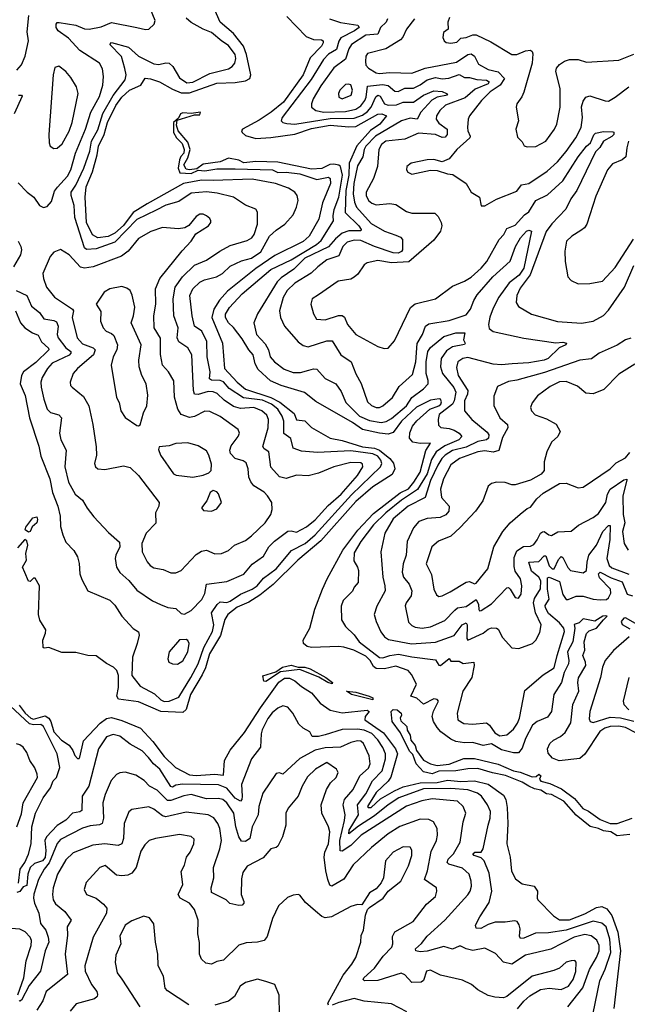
# Model space of a CAD drawing. Extents: x 1245432 to 1420865, y 606325 to 671314.
# Tile 264 of 382: x 1359614 to 1363196, y 635279 to 641081. Entities that reach past the tile are written whole.
import ezdxf

# ---------------------------------------------------------------- set-up
doc = ezdxf.new("R2010")
doc.units = 0

msp = doc.modelspace()

# ---------------------------------------------------------------- linework, layer by layer
at = {"layer": '0CON20XD'}
for points in [[(1359588.9, 639365), (1359618.1, 639295), (1359645, 639265.3), (1359690, 639235), (1359722.6, 639222.6), (1359742.9, 639182.8), (1359783.1, 639145), (1359786.2, 639135), (1359709.1, 639060.9), (1359635.7, 639005), (1359623.9, 638985), (1359616.8, 638935), (1359646.3, 638866.3), (1359671.4, 638735), (1359727.5, 638567.5), (1359739, 638509), (1359790.9, 638375), (1359807.6, 638295), (1359838.6, 638215), (1359851.8, 638155), (1359854.6, 638095), (1359867.7, 638045), (1359885, 638002.5), (1359933.4, 637953.4), (1359955.6, 637915.6), (1359965.4, 637875.4), (1359968.1, 637815), (1359981.1, 637781.1), (1360015.8, 637715.8), (1360145, 637660.8), (1360175, 637630.8), (1360215, 637566.9), (1360283.7, 637493.7), (1360314.4, 637474.4), (1360318.6, 637455), (1360306.9, 637405), (1360278.8, 637325), (1360275, 637216), (1360325, 637153.8), (1360407.7, 637107.7), (1360445, 637073.4), (1360465, 637063.9), (1360495, 637065.7), (1360551.2, 637088.8), (1360622.6, 637205), (1360665.2, 637285), (1360698.5, 637381.5), (1360749.6, 637475), (1360757.8, 637515), (1360744.4, 637585), (1360777.6, 637635), (1360795, 637651.1), (1360835, 637647.4), (1360855, 637653.7), (1360915, 637695.2), (1360985, 637726), (1361013.5, 637745), (1361050.3, 637789.7), (1361125, 637844.8), (1361216.5, 637953.5), (1361297.5, 637995), (1361356.5, 638045), (1361569.6, 638280.4), (1361740.6, 638445), (1361748.7, 638465), (1361743, 638485), (1361725, 638508), (1361695, 638523.3), (1361565, 638539.5), (1361370.3, 638529.7), (1361275, 638537.8), (1361225.3, 638555.3), (1361212.6, 638612.6), (1361171.7, 638641.7), (1361170.6, 638715), (1361162, 638745), (1361134.8, 638785), (1361097.9, 638815), (1361045, 638838.7), (1360933.4, 638853.4), (1360847.8, 638907.8), (1360815, 638947.3), (1360795, 638955.5), (1360745, 638957.4), (1360732.1, 638965), (1360736.6, 639005), (1360718.4, 639095), (1360716.5, 639185), (1360687.2, 639245), (1360643.8, 639275), (1360630.4, 639335), (1360617, 639455), (1360634.9, 639495.1), (1360676, 639534), (1360703.1, 639546.9), (1360774.8, 639565.2), (1360808.8, 639585), (1360855, 639627.3), (1360921.2, 639658.8), (1360980.9, 639675), (1361035, 639713.2), (1361085.8, 639805), (1361125, 639841.1), (1361176.4, 639875), (1361225, 639930.6), (1361245.3, 639975), (1361255.3, 640015), (1361250, 640045), (1361236.2, 640065), (1361198.3, 640088.3), (1361121.5, 640115), (1360985, 640141.6), (1360755, 640132.7), (1360685, 640135.7), (1360579.7, 640115), (1360364.8, 639995.2), (1360282.1, 639945), (1360225, 639867.7), (1360175, 639822.6), (1360135, 639803), (1360075, 639795.6), (1360043, 639813), (1360006.8, 639885), (1360000, 640035), (1360005.8, 640095), (1360044, 640185), (1360071.2, 640285), (1360077.9, 640335), (1360110.9, 640405), (1360130.8, 640475), (1360180.5, 640575), (1360215, 640623.4), (1360260.3, 640665), (1360328.8, 640695), (1360353.7, 640736.3), (1360385, 640732.8), (1360438.6, 640715), (1360515, 640671.1), (1360565, 640649.8), (1360615, 640649.6), (1360775, 640705.9), (1360885, 640710.7), (1360945, 640720), (1360970, 640735), (1360976.6, 640755), (1360951.4, 640875), (1360932.2, 640925), (1360875, 640998.2), (1360795.3, 641065), (1360738.1, 641195)], [(1359605, 640120), (1359657.5, 640065), (1359698, 640035), (1359731.2, 639985), (1359755, 639973.3), (1359775, 639980), (1359800.5, 640009.5), (1359819.3, 640070.7), (1359835.9, 640094.1), (1359895, 640158.9), (1359915.2, 640195), (1359942.7, 640295), (1360001.3, 640435), (1360034.2, 640535.8), (1360085, 640627.1), (1360104.1, 640695), (1360108.2, 640745), (1360101.9, 640791.9), (1360083.9, 640823.9), (1359968.3, 640898.3), (1359902.5, 640972.5), (1359841.2, 641015), (1359829.1, 641035), (1359828.6, 641055), (1359835, 641064), (1359845.7, 641064.3), (1359945, 641047.5), (1359995, 641027.5), (1360024, 641024), (1360095, 641038.7), (1360155, 641063.2), (1360303.6, 641033.6), (1360355, 641022.2), (1360375, 641024.4), (1360406.1, 641053.9), (1360411.5, 641075), (1360371.5, 641175)], [(1359593.5, 639485), (1359655, 639454.6), (1359683, 639393), (1359730.7, 639355), (1359757.1, 639317.1), (1359815, 639308.4), (1359830.2, 639300.2), (1359841.1, 639275), (1359835.3, 639225), (1359840, 639205), (1359885, 639146.9), (1359914.5, 639125), (1359915.3, 639115), (1359905.7, 639104.3), (1359805, 639057.1), (1359778.2, 639025), (1359747.3, 638972.7), (1359738.9, 638945), (1359740.6, 638915), (1359755.2, 638845.2), (1359776.5, 638786.5), (1359795.8, 638765.8), (1359845, 638752.5), (1359859.5, 638735), (1359848.5, 638645), (1359856.5, 638605), (1359887.1, 638545), (1359880.7, 638445), (1359900.7, 638355), (1359940, 638285), (1359985, 638249.4), (1360011.4, 638201.4), (1360051.7, 638151.7), (1360138.1, 638058.1), (1360202.1, 638002.1), (1360203.8, 637975), (1360180, 637925), (1360176.9, 637905), (1360184.6, 637855), (1360205, 637823.3), (1360256.3, 637776.3), (1360305, 637720), (1360396.5, 637656.5), (1360443.8, 637635), (1360487.3, 637617.3), (1360535, 637611.4), (1360565, 637582), (1360585, 637578), (1360625, 637599.2), (1360687.9, 637665), (1360705, 637700), (1360715.8, 637755), (1360835, 637769.6), (1360935, 637813.5), (1360985, 637873.2), (1361051, 637919), (1361083.4, 637975), (1361115, 638007.2), (1361195, 638066.1), (1361215, 638068.8), (1361245, 638060.3), (1361305, 638091.4), (1361355.5, 638134.5), (1361431.8, 638218.2), (1361508.3, 638285), (1361606.1, 638395), (1361636.9, 638445), (1361635, 638462), (1361625, 638468.7), (1361565, 638472.2), (1361465, 638445.8), (1361375, 638409.3), (1361315, 638393.1), (1361245, 638397.1), (1361185, 638376.5), (1361145, 638387.1), (1361094.8, 638444.8), (1361082.7, 638535), (1361055, 638552.2), (1361047.1, 638565), (1361078.6, 638675), (1361080.8, 638725), (1361071, 638751), (1361041.5, 638775), (1360995, 638794.8), (1360915, 638790), (1360875, 638801.1), (1360819.3, 638839.3), (1360777.7, 638877.7), (1360755, 638888), (1360725, 638890.6), (1360665, 638872), (1360645, 638873.3), (1360638.7, 638895), (1360628.8, 639105), (1360605, 639146.8), (1360552.5, 639182.5), (1360542.7, 639205), (1360548.4, 639265), (1360522.9, 639335), (1360517.6, 639435), (1360529.7, 639505), (1360574.1, 639565.9), (1360645, 639633.4), (1360715, 639662.9), (1360793.2, 639716.8), (1360855, 639749.4), (1360955, 639778.8), (1360982.2, 639795), (1360995.4, 639815), (1361015.4, 639875), (1361015.9, 639945.9), (1361005, 639963.8), (1360945, 639988.5), (1360875, 640035.4), (1360778.8, 640058.8), (1360715, 640065.7), (1360625, 640059.3), (1360551.2, 640008.8), (1360475, 639987), (1360418.1, 639958.1), (1360305, 639902.4), (1360175, 639769.8), (1360065, 639729.8), (1360006.8, 639726.8), (1359995, 639736.1), (1359939.8, 639915), (1359934.3, 639985), (1359917.8, 640045), (1359918, 640065), (1359945, 640106), (1359991.6, 640205), (1360027.1, 640305), (1360036.5, 640365), (1360075, 640430.7), (1360103, 640527), (1360165.6, 640634.4), (1360234.8, 640725.2), (1360240.9, 640755), (1360232.7, 640792.7), (1360213.9, 640863.9), (1360145.8, 640935), (1360155, 640945.4), (1360255, 640919.3), (1360315, 640865.3), (1360405, 640820.3), (1360435, 640815.9), (1360475, 640826.6), (1360495, 640823.8), (1360516.2, 640805), (1360555, 640737.7), (1360598.8, 640708.8), (1360635, 640713.1), (1360735, 640763.2), (1360845, 640791.8), (1360867.1, 640805), (1360881.8, 640825), (1360888.8, 640851.2), (1360884.7, 640875), (1360845, 640928.8), (1360805, 640954.1), (1360745.4, 641005.4), (1360694.8, 641024.8), (1360625, 641063.1), (1360595, 641089.5)], [(1359597.4, 640782.6), (1359624.4, 640815), (1359646.7, 640865), (1359666.7, 640955), (1359658.8, 641008.8), (1359667.3, 641105)], [(1361188.7, 641098.7), (1361301.8, 640981.8), (1361345, 640964.6), (1361392.7, 640962.7), (1361402.5, 640955), (1361403.4, 640945), (1361392.2, 640925), (1361326.2, 640855), (1361285.2, 640755), (1361169.6, 640595), (1361095.3, 640534.7), (1361025, 640488), (1360926.7, 640435), (1360921.8, 640425), (1360925.5, 640415), (1360945, 640398.2), (1361005, 640380.8), (1361095, 640386.2), (1361235, 640406.9), (1361335, 640438.9), (1361445, 640458.8), (1361555, 640448.8), (1361595, 640450.8), (1361725, 640524.2), (1361748.8, 640525), (1361776.9, 640515), (1361737.7, 640465), (1361682.5, 640427.5), (1361602.1, 640337.9), (1361555.6, 640234.4), (1361553.7, 640165), (1361536, 640074), (1361532.4, 639945), (1361613.3, 639865), (1361627.2, 639845), (1361625, 639836), (1361555, 639837.3), (1361515, 639822.7), (1361475, 639789.9), (1361435, 639742.9), (1361295, 639675.7), (1361229, 639611), (1361155, 639559.8), (1361132.6, 639535), (1361015, 639348.2), (1360993.9, 639295), (1361010, 639225), (1361061.6, 639171.6), (1361080.5, 639135), (1361090.7, 639095), (1361115, 639064.6), (1361172.3, 639022.3), (1361225, 639001.8), (1361269.2, 639000.8), (1361317.5, 639015), (1361345, 639023.5), (1361365, 639021.5), (1361415, 638966.2), (1361478.1, 638935), (1361509.2, 638889.2), (1361536.5, 638825), (1361617.4, 638745), (1361675, 638719.3), (1361745, 638707.3), (1361775, 638712.2), (1361805, 638730), (1361893.3, 638805), (1361926.4, 638855), (1361993.6, 638905), (1362021.1, 638935), (1362022.4, 638955), (1362010.1, 638995), (1362010.6, 639065), (1362019.4, 639125), (1362035, 639148.7), (1362115, 639214.8), (1362185, 639235.2), (1362238.8, 639235), (1362229.1, 639195), (1362240, 639175), (1362235, 639166.2), (1362165, 639152.2), (1362130, 639130), (1362097.6, 639085), (1362094.1, 639035.9), (1362105.9, 638995), (1362173.6, 638913.6), (1362183.9, 638885), (1362175.5, 638834.5), (1362165.6, 638815), (1362087.1, 638755), (1362080, 638725), (1362082.1, 638692.1), (1362097.2, 638677.2), (1362145, 638671.7), (1362175, 638661.6), (1362205.4, 638645), (1362220, 638625), (1362202.1, 638605), (1362119.8, 638570.2), (1362068.2, 638535), (1362041.8, 638488.2), (1362015.1, 638405), (1361958.3, 638311.7), (1361865, 638250.1), (1361772.5, 638175), (1361700.4, 638105), (1361625.2, 638005), (1361585, 637939.4), (1361582.7, 637892.7), (1361605.8, 637854.2), (1361611.5, 637835), (1361608.5, 637765), (1361585, 637736.2), (1361576.4, 637713.6), (1361521.3, 637658.7), (1361509.2, 637625), (1361510.6, 637545), (1361534.4, 637505), (1361585.7, 637455.7), (1361615.4, 637415), (1361735, 637321.7), (1361755, 637321.3), (1361794.9, 637335.1), (1361847, 637343), (1361925, 637325.6), (1362065, 637308.2), (1362085, 637277.5), (1362094.7, 637274.7), (1362145, 637316.7), (1362155, 637300.8), (1362205, 637301.2), (1362227.9, 637287.9), (1362290, 637295), (1362292.7, 637275), (1362278.8, 637205), (1362225.3, 637125), (1362192.8, 636995), (1362196.7, 636955), (1362232.6, 636932.6), (1362285, 636930), (1362365, 636937.3), (1362383.3, 636923.3), (1362415, 636878.5), (1362445, 636861.4), (1362485, 636866.9), (1362525, 636900.9), (1362548.2, 636935), (1362559.6, 636965), (1362591.1, 637128.9), (1362699.5, 637220.5), (1362765, 637261.4), (1362781.4, 637335), (1362825.6, 637475), (1362821.1, 637495), (1362795, 637526.7), (1362731.7, 637581.7), (1362713.7, 637615), (1362712.1, 637627.9), (1362734.6, 637665.4), (1362724.3, 637725), (1362725, 637792.2), (1362735, 637795.6), (1362795, 637771.1), (1362815, 637693.6), (1362835, 637664.7), (1362846.3, 637663.6), (1362894.6, 637684.6), (1362935, 637684.1), (1362995, 637666.4), (1363035, 637661.8), (1363073.3, 637665), (1363085, 637673.8), (1363097.7, 637702.3), (1363096.1, 637725), (1363031.7, 637791.7), (1363025.6, 637815), (1363035, 637826.1), (1363101, 637791), (1363165, 637768.4), (1363195, 637695.3), (1363226.7, 637685)], [(1361440.6, 641085), (1361505, 641063.4), (1361607.8, 641047.8), (1361615.3, 641035), (1361588.4, 641015), (1361506.6, 640973.4), (1361495, 640954.5), (1361482.1, 640905), (1361435, 640878.1), (1361404.8, 640845), (1361331.6, 640728.4), (1361160.8, 640505), (1361155.6, 640485), (1361166, 640475), (1361188, 640468), (1361235, 640464.8), (1361445, 640498.5), (1361585, 640499.5), (1361635, 640518.4), (1361665, 640539.5), (1361686.4, 640565), (1361713.1, 640626.9), (1361725, 640635.6), (1361739.2, 640629.2), (1361765, 640585.2), (1361785, 640577.4), (1361835, 640578), (1361875, 640594.1), (1361935, 640595.2), (1361995, 640636.2), (1362055, 640661.2), (1362105, 640657.7), (1362130.6, 640645), (1362135.7, 640635), (1362075, 640623.2), (1362044.2, 640605.8), (1361977.8, 640535), (1361956.2, 640493.8), (1361915, 640500.9), (1361865, 640484.8), (1361711.4, 640395), (1361655.2, 640335), (1361644.8, 640315), (1361637.1, 640272.9), (1361605, 640219.1), (1361582.8, 640115), (1361580.3, 640055), (1361587.9, 640005), (1361599.2, 639975), (1361685, 639878.9), (1361765, 639834.7), (1361831.1, 639811.1), (1361859.5, 639799.5), (1361871.1, 639785), (1361871.1, 639725), (1361865, 639713.9), (1361845, 639704.9), (1361815, 639707.4), (1361705, 639743.3), (1361625, 639780.2), (1361585, 639781.8), (1361545, 639770.2), (1361518.2, 639745), (1361495, 639690), (1361425, 639664.7), (1361370.9, 639625), (1361333, 639587), (1361235, 639527.6), (1361190.9, 639485), (1361167.2, 639442.8), (1361144.6, 639365), (1361150.4, 639325), (1361174.2, 639274.2), (1361255, 639182.5), (1361285, 639160.4), (1361315, 639153.1), (1361425, 639188.7), (1361455, 639188.5), (1361506.4, 639106.4), (1361567.5, 639065), (1361595, 638994.3), (1361627.2, 638937.2), (1361665, 638828.9), (1361687.2, 638807.2), (1361715, 638795.3), (1361735, 638795.9), (1361754.8, 638805.2), (1361811.1, 638855), (1361850.3, 638919.7), (1361930.3, 638989.8), (1361949.4, 639065), (1361957, 639173), (1361987.4, 639225), (1362006.2, 639275), (1362025, 639288.8), (1362145, 639308.9), (1362245, 639341.3), (1362272.2, 639375), (1362290, 639425), (1362310.9, 639459.1), (1362402.4, 639565), (1362505, 639657.8), (1362536.7, 639743.4), (1362566.5, 639795), (1362602.3, 639835), (1362615, 639841.2), (1362630, 639835), (1362585, 639616.2), (1362558.2, 639575), (1362499.6, 639530.4), (1362438.6, 639445), (1362405, 639380.9), (1362385, 639327.1), (1362377.3, 639285), (1362381.9, 639261.9), (1362405, 639243.4), (1362585.3, 639204.7), (1362774.1, 639175.9), (1362815, 639181.2), (1362837.5, 639175), (1362832.5, 639165), (1362793.2, 639146.8), (1362728.6, 639085), (1362706, 639075), (1362615, 639058.8), (1362517.7, 639052.3), (1362453.3, 639046.7), (1362405, 639050.3), (1362255, 639089.6), (1362226, 639084), (1362196.5, 639065), (1362188.8, 639031.2), (1362199.2, 638985), (1362255.2, 638895), (1362253.8, 638875), (1362235.9, 638835), (1362235.6, 638775), (1362278.9, 638725), (1362370.4, 638650.4), (1362378.4, 638635), (1362376.7, 638615), (1362365.8, 638604.2), (1362315.4, 638595), (1362245, 638562.1), (1362165, 638541.5), (1362121.7, 638515), (1362102.1, 638495), (1362077.8, 638455), (1362036, 638365), (1362004.8, 638265.2), (1361903.5, 638215), (1361815, 638139.2), (1361766.9, 638055), (1361743.6, 637945), (1361754.1, 637795), (1361766.7, 637745), (1361767.5, 637715), (1361719.6, 637625), (1361703.5, 637575), (1361714.7, 637534.7), (1361743.5, 637473.5), (1361764.2, 637444.2), (1361788.8, 637428.8), (1361923.1, 637403.1), (1362065, 637412.5), (1362175, 637451.1), (1362222.1, 637515), (1362245, 637526.8), (1362251.4, 637515), (1362249.1, 637435), (1362254.7, 637424.7), (1362346.7, 637465), (1362375, 637489.5), (1362395, 637497.1), (1362425, 637496.2), (1362435, 637488.9), (1362460.8, 637440.8), (1362515, 637380), (1362556.1, 637376.1), (1362636.2, 637405), (1362655.5, 637424.5), (1362680.6, 637469.4), (1362688, 637515), (1362655, 637585.4), (1362643, 637645), (1362649.5, 637670.5), (1362683.3, 637726.7), (1362685.4, 637774.6), (1362675, 637796.1), (1362630.9, 637830.9), (1362615.8, 637885), (1362675, 637888.8), (1362705, 637920.8), (1362715, 637922), (1362735, 637862.2), (1362753.6, 637845), (1362764.7, 637845.3), (1362789.2, 637900.8), (1362805, 637916.7), (1362815, 637912.5), (1362845, 637852.1), (1362860.6, 637835), (1362935, 637820.8), (1362955.5, 637835), (1362958.9, 637885), (1362969.6, 637925), (1363013.5, 637985), (1363050.8, 638065), (1363085, 638099.4), (1363095, 638100), (1363091.9, 638018.1)], [(1361781.1, 641085), (1361773.4, 641065), (1361741.1, 641035), (1361724.7, 640995.2), (1361655, 640988.7), (1361570.3, 640935), (1361555, 640908.5), (1361535, 640847.3), (1361465, 640796.9), (1361389.5, 640690.5), (1361344.4, 640614.4), (1361333.2, 640585), (1361334.2, 640564.2), (1361359.2, 640545), (1361406.2, 640536.2), (1361535, 640538.9), (1361595, 640553.7), (1361625, 640572.2), (1361648, 640605), (1361656.3, 640625), (1361665, 640688.2), (1361752, 640698), (1361785, 640693.1), (1361825, 640658.9), (1361845, 640657.5), (1361885, 640677.8), (1361935, 640676.1), (1361975, 640696.4), (1362015, 640726.3), (1362065, 640739.6), (1362105, 640732.4), (1362144.5, 640735.5), (1362205, 640758.1), (1362235, 640739.3), (1362265, 640740.5), (1362308.1, 640728.1), (1362365, 640725.1), (1362382.1, 640715), (1362375, 640702.7), (1362299.1, 640670.9), (1362240, 640620), (1362123.4, 640576.6), (1362091.2, 640545), (1362070.8, 640515), (1362068.5, 640495), (1362085, 640470.3), (1362133.5, 640435), (1362134.7, 640405), (1362122.4, 640387.6), (1362105, 640385.7), (1362065, 640404.8), (1361965, 640412), (1361885, 640377.3), (1361773.1, 640365), (1361747.1, 640345), (1361730.7, 640315)], [(1361941.8, 641085), (1361893.6, 641025), (1361871.9, 640978.1), (1361858, 640962), (1361771.9, 640908.1), (1361665, 640880.8), (1361654.4, 640865), (1361652.2, 640835), (1361655, 640813.3), (1361670.8, 640795), (1361715, 640766.9), (1361732.6, 640762.6), (1361795, 640769.3), (1361925, 640765.3), (1362003.8, 640795), (1362189.3, 640830.7), (1362255, 640876.3), (1362275, 640880), (1362294, 640865), (1362319.2, 640819.2), (1362375, 640788), (1362435, 640774.2), (1362472.7, 640735), (1362445.5, 640694.5), (1362387.2, 640655), (1362336.2, 640605), (1362265.5, 640515), (1362257.9, 640495), (1362253.9, 640445), (1362256, 640425), (1362269.7, 640395), (1362266.6, 640385), (1362190.5, 640315), (1362145, 640260.6), (1362103.9, 640243.9), (1362055, 640256.9), (1362015, 640254.2), (1361922.5, 640235), (1361896.2, 640215), (1361893.8, 640195), (1361901.2, 640181.2), (1361925, 640170), (1362035, 640194), (1362075, 640192), (1362135, 640172.9), (1362168, 640168), (1362245.8, 640115.8), (1362274.6, 640064.6), (1362324.4, 640034.4), (1362335, 639983.8), (1362355, 639984.3), (1362425, 640023.5), (1362545, 640071.1), (1362572.6, 640107.4), (1362615, 640115.5), (1362722.6, 640187.4), (1362785, 640242.5), (1362835, 640304.5), (1362891.8, 640385), (1362923.9, 640446.1), (1362930.6, 640505), (1362925, 640566.7), (1362935, 640600.6), (1362951.2, 640625), (1362975, 640632.2), (1363065, 640601.5), (1363085, 640600.5), (1363125, 640623.5), (1363205, 640684.6)], [(1362146.9, 641093.1), (1362137.5, 641065), (1362140, 641025), (1362112.9, 641005), (1362108, 640975), (1362115.8, 640955.8), (1362127.1, 640947.1), (1362155, 640942.5), (1362191.1, 640948.9), (1362215, 640971.5), (1362245, 640974.8), (1362285, 640991.3), (1362305, 640990.7), (1362390.3, 640950.3), (1362515, 640875.4), (1362545, 640875.3), (1362595, 640897.9), (1362625, 640900), (1362635, 640892.9), (1362639.4, 640879.4), (1362634.2, 640824.2), (1362585.8, 640654.2), (1362573.7, 640626.3), (1362544, 640585), (1362541.2, 640565), (1362554.2, 640485), (1362538.8, 640435), (1362548.8, 640388.8), (1362575, 640361.2), (1362587.8, 640337.8), (1362605, 640331.9), (1362656.3, 640333.7), (1362715, 640365.7), (1362766.2, 640435), (1362780.4, 640465), (1362799.6, 640565), (1362798.9, 640675), (1362773.4, 640775), (1362778.2, 640795), (1362795, 640816.1), (1362825, 640836.9), (1362855, 640845.8), (1362905, 640846.4), (1362955, 640830.5), (1363145, 640841.4), (1363235, 640877.9)], [(1359815, 640320.8), (1359835, 640324.4), (1359865, 640349.5), (1359905, 640424.3), (1359924.1, 640475), (1359958.9, 640645), (1359948.9, 640685), (1359915, 640740.8), (1359885, 640775.8), (1359845, 640806.2), (1359821.7, 640798.3), (1359810.8, 640755), (1359785.6, 640404.4), (1359786.9, 640355), (1359794.2, 640335), (1359815, 640320.8)], [(1361515, 640613.8), (1361568.5, 640635), (1361576.4, 640665), (1361565, 640696), (1361551.4, 640701.4), (1361535, 640698.1), (1361501.1, 640665), (1361493.5, 640645), (1361494.4, 640625), (1361515, 640613.8)], [(1359606.3, 640636.3), (1359625.4, 640635.4), (1359629.1, 640629.1), (1359581.2, 640525)], [(1363245, 636879.4), (1363185, 636910.2), (1363145, 636917.9), (1363095, 636916.5), (1363063.5, 636906.5), (1363033.8, 636886.2), (1362945, 636753.8), (1362915, 636728.2), (1362793.7, 636713.7), (1362755, 636729.1), (1362729.6, 636759.6), (1362725.9, 636785), (1362739.7, 636815), (1362759.7, 636835), (1362802.6, 636857.4), (1362830.1, 636879.9), (1362863.4, 636936.6), (1362874.8, 637045), (1362910, 637125), (1362903.8, 637175), (1362907.1, 637202.9), (1362950.5, 637275), (1362949.4, 637295), (1362933.8, 637335), (1362945.9, 637365), (1362941.6, 637415), (1362956, 637464), (1362969.9, 637480.1), (1363014.3, 637495), (1363055.2, 637544.8), (1363076, 637565), (1363067.5, 637567.5), (1363052, 637565), (1363005, 637536.2), (1362935, 637549.6), (1362912.4, 637527.6), (1362882.8, 637517.2), (1362885.8, 637495), (1362874.2, 637415), (1362843, 637355), (1362851.6, 637305), (1362849.4, 637285), (1362823.8, 637235), (1362807.7, 637175), (1362762.8, 637105), (1362747.8, 637005), (1362725, 636971.8), (1362665, 636946.3), (1362637, 636923), (1362594.9, 636845), (1362575, 636787.5), (1362555, 636761.5), (1362525, 636761), (1362455, 636777.9), (1362395, 636813.3), (1362345.4, 636804.6), (1362285, 636821.9), (1362235, 636820), (1362185, 636827.6), (1362155, 636842.1), (1362096.5, 636885), (1362075, 636910), (1362052.3, 636945), (1362044.9, 636975), (1362052.9, 637007.1), (1362083, 637065), (1362075, 637075.7), (1362055, 637078.6), (1361995, 637047.5), (1361955, 637082.9), (1361920, 637095), (1361953.6, 637165), (1361923.1, 637223.1), (1361903.3, 637245), (1361832.1, 637272.1), (1361763.7, 637256.3), (1361715, 637257), (1361698.7, 637268.7), (1361680.2, 637305), (1361655, 637329.5), (1361583.5, 637365), (1361525, 637383.1), (1361495, 637387.4), (1361335, 637381.2), (1361307.6, 637387.6), (1361286.9, 637405), (1361285.6, 637425), (1361323.8, 637495), (1361353.4, 637606.6), (1361397.9, 637725), (1361427.2, 637785), (1361518, 637955), (1361607.7, 638072.3), (1361699.9, 638170.1), (1361857, 638293), (1361905, 638317.1), (1361936.7, 638355), (1361973.8, 638415), (1362008.7, 638541.4), (1362035.7, 638585), (1361975, 638582.4), (1361931.8, 638591.8), (1361911.5, 638615), (1361913.1, 638646.9), (1361929, 638685), (1361955, 638716.9), (1362031.8, 638785), (1362085, 638805.9), (1362096.1, 638815), (1362099.8, 638829.8), (1362095, 638844.4), (1362086.4, 638846.4), (1362035, 638838.3), (1361952.3, 638797.7), (1361865, 638714.5), (1361815, 638647.3), (1361785, 638638.8), (1361735, 638643.8), (1361634.9, 638664.9), (1361575, 638707.1), (1361360.3, 638830.3), (1361293.4, 638883.4), (1361155, 638925.6), (1361093, 638953), (1361019.1, 639019.1), (1361002.6, 639052.6), (1360990, 639105), (1360964.8, 639134.8), (1360925, 639200.8), (1360875, 639266.2), (1360845, 639294.3), (1360826.4, 639325), (1360827.9, 639345), (1360851.1, 639385), (1360925.2, 639464.8), (1361095, 639608.4), (1361213.5, 639665), (1361363.2, 639755), (1361390.5, 639779.5), (1361463.7, 639895), (1361461.2, 639925), (1361467.1, 639962.8), (1361495.1, 640035), (1361517.4, 640165), (1361504.8, 640214.8), (1361495, 640223.8), (1361465, 640228.8), (1361443, 640227), (1361395, 640203.8), (1361335, 640199.6), (1361135, 640241.3), (1361005, 640245.7), (1360935, 640236.9), (1360905, 640252.3), (1360845, 640263.7), (1360795, 640242.3), (1360695, 640228.7), (1360658.9, 640201.1), (1360615, 640195.6), (1360595, 640199.1), (1360581.1, 640225), (1360605, 640266), (1360617.9, 640315), (1360605, 640359.1), (1360547.3, 640425), (1360538.2, 640458.2), (1360541.7, 640488.3), (1360645, 640520.6), (1360675, 640520.5), (1360680, 640535), (1360625, 640527.5), (1360575, 640531.6), (1360562.5, 640525), (1360549.6, 640500.4), (1360520.8, 640475), (1360520.6, 640415), (1360538, 640385), (1360571.2, 640351.2), (1360582.5, 640315), (1360581.8, 640295), (1360563.4, 640275), (1360555.3, 640255), (1360548.1, 640205), (1360558.1, 640178.1), (1360625, 640173.3), (1360665, 640194.2), (1360705, 640190.5), (1360775, 640201.6), (1360885, 640201.1), (1361105, 640195.2), (1361135, 640179.8), (1361185, 640182.7), (1361265, 640173), (1361365, 640138.4), (1361435, 640152.5), (1361445, 640144.2), (1361447, 640115), (1361397.9, 640002.1), (1361377.1, 639905), (1361319.5, 639805), (1361285, 639773.8), (1361118, 639692), (1361005.8, 639615), (1360838.9, 639481.1), (1360792.2, 639427.8), (1360758.5, 639375), (1360746.5, 639325), (1360809.8, 639175), (1360821.2, 639025), (1360895, 638944.1), (1360945, 638903.6), (1361094.1, 638854.1), (1361147.4, 638827.4), (1361231, 638761), (1361245, 638723.7), (1361295, 638717), (1361335, 638678), (1361444.3, 638614.3), (1361515, 638600.7), (1361635, 638564.3), (1361705, 638556.4), (1361734.5, 638545), (1361796.7, 638495), (1361817.8, 638467.8), (1361824.8, 638435), (1361809.6, 638400.4), (1361695, 638327.6), (1361595, 638241), (1361389.7, 638010.3), (1361252.8, 637895), (1361107.6, 637752.4), (1361030.4, 637689.6), (1360965, 637649), (1360895, 637618.5), (1360840.7, 637575), (1360822.7, 637547.3), (1360797.9, 637452.1), (1360732.3, 637345), (1360708.8, 637261.2), (1360689.3, 637220.7), (1360620.9, 637105), (1360594.6, 637015.4), (1360575, 636997.7), (1360445, 637003.8), (1360315, 637060.9), (1360197.2, 637077.3), (1360186.2, 637095), (1360195.4, 637145), (1360196.1, 637216.1), (1360185.7, 637245), (1360166.2, 637265), (1360125, 637286.2), (1360065, 637332.5), (1360015, 637333.8), (1359945, 637351.4), (1359862, 637352), (1359785, 637382), (1359757.5, 637377.5), (1359751.7, 637381.7), (1359749.4, 637425), (1359766.7, 637465), (1359767.5, 637485), (1359732.7, 637542.7), (1359724.5, 637575), (1359730, 637745), (1359705, 637790), (1359695, 637790), (1359675, 637770), (1359665, 637772.5), (1359643.6, 637823.6), (1359631.2, 637855), (1359653.1, 637895), (1359649.6, 637935), (1359661.1, 637985), (1359655, 638010), (1359645, 638017.5), (1359601.9, 637968.1)], [(1361730.7, 640315), (1361723.7, 640216.3), (1361700, 640145), (1361656.6, 640065), (1361656, 640045), (1361670, 640015), (1361688.9, 639998.9), (1361715, 639988.8), (1361795, 639996.8), (1361831.3, 639991.3), (1361895, 639950.9), (1361925, 639940.8), (1362061.2, 639941.2), (1362080.9, 639920.9), (1362097.9, 639885), (1362101.8, 639865), (1362095, 639834.3), (1362055, 639782.1), (1361906.8, 639653.2), (1361805, 639648.4), (1361725, 639661.6), (1361661.3, 639648.7), (1361643.5, 639636.5), (1361608.1, 639581.9), (1361586.5, 639563.5), (1361565, 639551.8), (1361491, 639539), (1361375, 639459.4), (1361338.9, 639435), (1361329.4, 639405), (1361345, 639346.7), (1361363.3, 639315), (1361415, 639311.9), (1361492.2, 639337.8), (1361515, 639337.5), (1361527.9, 639327.9), (1361546.8, 639285), (1361595, 639225.3), (1361725, 639155.7), (1361762.6, 639142.6), (1361785, 639144.5), (1361822.4, 639187.6), (1361917.1, 639385), (1361945, 639405.4), (1362065, 639436.5), (1362165, 639510.9), (1362235, 639539.1), (1362275, 639563.2), (1362335, 639616.9), (1362366.7, 639655), (1362440.5, 639785), (1362468.2, 639815), (1362485, 639849.5), (1362535, 639870), (1362589.5, 639930.5), (1362615, 639949.3), (1362656, 640015), (1362725, 640047.9), (1362815, 640130.5), (1362905, 640272.8), (1362954.2, 640335), (1362977.9, 640355), (1362997.5, 640402.5), (1363007.8, 640412.2), (1363055, 640422.5), (1363110.5, 640420.5), (1363116.9, 640416.9), (1363116.4, 640405), (1363105, 640392.5), (1363055.8, 640364.2), (1363033.5, 640326.5), (1363007.7, 640302.3), (1362897.2, 640075), (1362862.9, 640025), (1362832.5, 639965), (1362751.5, 639878.5), (1362717.6, 639832.4), (1362622.8, 639577.2), (1362565, 639499.4), (1362545, 639456), (1362541.1, 639415), (1362555, 639390.8), (1362630, 639345), (1362785, 639302.5), (1362925, 639292.2), (1362995, 639304.2), (1363055, 639337.5), (1363085, 639369.6), (1363179.2, 639505), (1363235, 639632)], [(1363202.9, 640365), (1363192.3, 640325), (1363187.8, 640272.2), (1363164.5, 640255.5), (1363108.6, 640231.4), (1363078.9, 640195), (1363010.2, 640039.8), (1362956.9, 639875), (1362942.5, 639855), (1362920.8, 639839.2), (1362868, 639805), (1362837.5, 639775), (1362826.9, 639716.9), (1362830, 639655), (1362845.7, 639565.7), (1362865, 639544), (1362905, 639524.2), (1362975, 639525.6), (1363049.2, 639540.8), (1363125, 639620.6), (1363231.7, 639788.3)], [(1360505, 637821.1), (1360535, 637821.9), (1360565, 637835.6), (1360655, 637928.9), (1360685, 637948.5), (1360715, 637955.6), (1360765, 637933.3), (1360804.3, 637934.3), (1360845, 637953.5), (1360880.8, 637985), (1360945, 638012.7), (1360981.2, 638038.8), (1361060.9, 638115), (1361094.3, 638165), (1361102.9, 638195), (1361100, 638235), (1361074.5, 638275), (1361055, 638296.5), (1360995, 638333.3), (1360976.7, 638356.7), (1360964.5, 638385), (1360960.4, 638435), (1360949.3, 638469.3), (1360931.5, 638481.5), (1360884.7, 638494.7), (1360856, 638525), (1360852.8, 638545), (1360859.9, 638570.1), (1360901.9, 638625), (1360909.2, 638645), (1360902.5, 638665), (1360795, 638742.5), (1360735, 638771.5), (1360705, 638772.9), (1360645, 638741.8), (1360615, 638737.3), (1360565, 638754.5), (1360545.3, 638785.3), (1360527.2, 638857.2), (1360523.1, 638953.1), (1360491.8, 639005), (1360455.3, 639045.3), (1360443.1, 639106.9), (1360444.5, 639204.5), (1360406.7, 639265), (1360404.7, 639335.2), (1360416.4, 639403.6), (1360414.7, 639495), (1360439.1, 639555), (1360570.7, 639719.3), (1360624.4, 639775), (1360652, 639818), (1360726.2, 639865), (1360740, 639885), (1360740, 639895), (1360735, 639908.8), (1360715, 639925.8), (1360695, 639934.2), (1360675, 639934.2), (1360655, 639920), (1360611.8, 639868.2), (1360586.6, 639853.4), (1360549.1, 639849.1), (1360455, 639856.9), (1360386.7, 639833.2), (1360315, 639790.9), (1360252.8, 639717.2), (1360213.7, 639686.4), (1360046.3, 639623.6), (1359995, 639616.7), (1359972.2, 639622.3), (1359905, 639694.2), (1359855, 639726.7), (1359815, 639710), (1359793.1, 639685), (1359749.4, 639585), (1359753.3, 639555), (1359771.5, 639505), (1359818.6, 639445), (1359925.4, 639375), (1359931.8, 639365), (1359924.1, 639325), (1359951.8, 639205), (1359985, 639170), (1360047, 639147), (1360058, 639135), (1360048.6, 639105), (1359955, 639024.4), (1359930, 638995), (1359911.1, 638945), (1359914.3, 638925), (1359924, 638915), (1359990.3, 638860.2), (1360021.5, 638805), (1360045.6, 638695), (1360064.7, 638564.7), (1360066.2, 638515), (1360055.6, 638465), (1360060, 638445), (1360075, 638434.6), (1360115, 638430.8), (1360225, 638452), (1360265, 638442.7), (1360315, 638395.5), (1360435.8, 638235.8), (1360433.2, 638215), (1360414.6, 638174.6), (1360416, 638114), (1360358.8, 638055), (1360334.2, 637995), (1360336.2, 637945), (1360365, 637885.8), (1360382.2, 637865), (1360405, 637851.2), (1360460.5, 637840.5), (1360505, 637821.1)], [(1359605.8, 639775.8), (1359621.3, 639745), (1359624.7, 639725), (1359619.2, 639695), (1359576.7, 639625)], [(1360315, 638686.7), (1360325, 638692.5), (1360344.2, 638765), (1360364.3, 638805), (1360368.7, 638868.7), (1360358.9, 638935), (1360333.1, 638985), (1360318.8, 639035), (1360316.7, 639075), (1360329.4, 639165), (1360270.7, 639295), (1360285.3, 639334.7), (1360293.5, 639386.5), (1360277.6, 639457.6), (1360264.6, 639484.6), (1360245, 639498.9), (1360215, 639507.8), (1360145, 639494.4), (1360112.5, 639475), (1360064, 639405), (1360091.2, 639361.2), (1360090.6, 639305), (1360105.6, 639265), (1360124.2, 639245), (1360155, 639232.3), (1360169, 639219), (1360191.2, 639165), (1360187.1, 639135), (1360164.6, 639095), (1360153.3, 639045), (1360184.4, 638855), (1360200.6, 638825), (1360210, 638775), (1360235, 638736.7), (1360305, 638690), (1360315, 638686.7)], [(1363216.1, 639203.9), (1363185, 639194.6), (1363135, 639162.2), (1363030.6, 639115), (1362985, 639081.5), (1362915, 639074.2), (1362707.8, 639002.2), (1362545, 638956.7), (1362495, 638948.2), (1362430.3, 638919.7), (1362408.2, 638861.8), (1362407.9, 638807.9), (1362444.3, 638734.3), (1362489.6, 638695), (1362491.3, 638675), (1362460.4, 638619.6), (1362438.5, 638541.5), (1362405, 638531.8), (1362355, 638539.8), (1362315, 638533.7), (1362206.4, 638495), (1362155, 638458.2), (1362112.7, 638375), (1362095.3, 638315), (1362099.7, 638265), (1362145.6, 638215), (1362143.5, 638185), (1362126.1, 638163.9), (1362093.4, 638146.6), (1362015, 638141.3), (1361967.1, 638122.9), (1361934.4, 638085.6), (1361898.4, 638005), (1361891.8, 637925), (1361875.3, 637874.7), (1361869.2, 637825), (1361876, 637796), (1361910.5, 637755), (1361925.3, 637715.3), (1361922.5, 637685), (1361891.1, 637645), (1361886.9, 637626.9), (1361905, 637531.4), (1361925, 637511.1), (1361945, 637501.5), (1361985.9, 637495.9), (1362036.3, 637503.7), (1362120.5, 637539.5), (1362178.7, 637601.3), (1362195.3, 637614.7), (1362245, 637622.2), (1362305, 637664.3), (1362318.7, 637635), (1362319.6, 637605), (1362325, 637597.5), (1362335, 637599.6), (1362395, 637638.5), (1362485, 637732.9), (1362495, 637734.2), (1362505, 637725.8), (1362535, 637675.7), (1362555, 637671.2), (1362570.6, 637695), (1362574.6, 637745), (1362565.9, 637785), (1362535, 637831.9), (1362527.8, 637857.8), (1362528.6, 637911.4), (1362545, 637950.8), (1362584.5, 637975.5), (1362625, 637979.4), (1362645, 637987.9), (1362665.2, 638015), (1362683.4, 638055), (1362695, 638062.4), (1362706, 638065), (1362732.9, 638045), (1362749.1, 638040.9), (1362786.5, 638063.5), (1362865, 638066.5), (1362907.6, 638102.4), (1362995, 638146.7), (1363025, 638171.4), (1363068.8, 638235), (1363078.9, 638285), (1363095.3, 638315), (1363175, 638369.5), (1363193.3, 638373.3), (1363193.3, 638366.7), (1363169, 638275), (1363171, 638165), (1363181.7, 638115), (1363167.6, 638065), (1363177.1, 637995), (1363200, 637955)], [(1363240.1, 639049.9), (1363145, 638992.2), (1363057.5, 638902.5), (1362995, 638875.3), (1362950.9, 638880.9), (1362901.9, 638921.9), (1362835, 638949.3), (1362795, 638946.3), (1362741, 638919), (1362665.3, 638864.7), (1362635, 638822), (1362624.6, 638795), (1362630, 638775), (1362653.2, 638753.2), (1362719.2, 638729.2), (1362776.6, 638696.6), (1362800.5, 638655), (1362786.7, 638625), (1362749.6, 638590.4), (1362720.8, 638535), (1362706, 638475), (1362705, 638423.3), (1362686.9, 638403.1), (1362625, 638367.8), (1362535, 638340), (1362515, 638340), (1362475, 638354.4), (1362425, 638355.6), (1362395, 638348), (1362375, 638332), (1362343.7, 638246.4), (1362300.4, 638185), (1362211.3, 638088.7), (1362155, 638037.2), (1362082.7, 638007.3), (1362043.5, 637975), (1362010.8, 637875), (1362041.3, 637811.3), (1362056.1, 637725), (1362071.5, 637691.5), (1362085, 637682.5), (1362105, 637685.5), (1362151, 637709), (1362245, 637766.7), (1362265, 637769.6), (1362295, 637757.3), (1362305, 637760.8), (1362372.9, 637845), (1362409.2, 637975), (1362461.8, 638065), (1362505.7, 638115), (1362565, 638167.1), (1362605, 638200), (1362625, 638207.5), (1362662.9, 638257.1), (1362700, 638290), (1362795, 638346.7), (1362835, 638349.4), (1362905, 638322.5), (1362935, 638326.5), (1363095, 638433.8), (1363129.6, 638470.4), (1363185, 638499.6), (1363210, 638530)], [(1360635, 638384.5), (1360695, 638397.1), (1360728.7, 638411.3), (1360742, 638425), (1360745, 638462.5), (1360729.1, 638515), (1360715, 638539.2), (1360665, 638569.2), (1360605, 638587.9), (1360535, 638583.5), (1360495, 638570), (1360436.1, 638563.9), (1360432.5, 638547.5), (1360443.1, 638515), (1360520.8, 638405), (1360536.6, 638396.6), (1360635, 638384.5)], [(1360745, 638184), (1360775, 638198), (1360804, 638235), (1360786.3, 638286.3), (1360775, 638299.2), (1360755, 638305.8), (1360735.9, 638294.1), (1360716.2, 638245), (1360686.2, 638205), (1360698.3, 638188.3), (1360745, 638184)], [(1359665, 638060.7), (1359645.4, 638075), (1359649.1, 638090.9), (1359691.4, 638145), (1359715, 638152), (1359719.6, 638135), (1359714.6, 638115), (1359686.7, 638093.3), (1359675, 638065.6), (1359665, 638060.7)], [(1363091.9, 638018.1), (1363075.2, 637905), (1363088.4, 637865), (1363105, 637850.4), (1363205, 637814.4)], [(1363243.1, 637523.1), (1363185, 637556.5), (1363174.6, 637555), (1363158.5, 637535), (1363166.3, 637516.3), (1363211.3, 637491.3)], [(1360545, 637282.5), (1360576.4, 637303.6), (1360605, 637356), (1360612.1, 637405), (1360605, 637422.5), (1360595, 637428.1), (1360555, 637426.7), (1360495.6, 637355), (1360488.1, 637315), (1360494, 637295), (1360515, 637284.3), (1360545, 637282.5)], [(1363207.5, 637445), (1363115, 637363.2), (1363065.9, 637305), (1363048.9, 637265), (1363036.7, 637205), (1362974.6, 637005), (1362971.1, 636961.1), (1362976.2, 636945), (1362995, 636940.4), (1363095, 636970.1), (1363155, 636967.7), (1363235, 636947.4)], [(1361455, 637167.5), (1361431.1, 637175), (1361377.4, 637207.4), (1361265, 637251.3), (1361151.9, 637238.1), (1361065, 637181.3), (1361053.8, 637183.8), (1361046.2, 637215), (1361123, 637237), (1361163.1, 637265), (1361215, 637276.3), (1361255, 637265.7), (1361295, 637265.2), (1361326.9, 637255), (1361419.1, 637205), (1361456.9, 637175), (1361455, 637167.5)], [(1359611.5, 637041.5), (1359645.7, 636995), (1359679, 636965), (1359695, 636959.3), (1359765, 636977.9), (1359785.9, 636965.9), (1359798, 636945), (1359815.2, 636885), (1359860, 636835), (1359905.7, 636805.7), (1359927.5, 636775), (1359938.2, 636745), (1359955, 636727.1), (1359965, 636727.1), (1359968.7, 636735), (1359989.5, 636830.5), (1360087.9, 636935), (1360125, 636962.1), (1360155, 636968.8), (1360215, 636952.1), (1360325.8, 636905.8), (1360398.4, 636828.4), (1360465, 636739.3), (1360531.8, 636675), (1360615, 636631.6), (1360655, 636627.2), (1360765, 636635.9), (1360815, 636630), (1360821, 636715), (1360855, 636777.3), (1360939.6, 636880.4), (1361033.7, 637026.3), (1361142.2, 637177.8), (1361175, 637201), (1361205, 637200.6), (1361236.2, 637185), (1361275, 637151.7), (1361333.3, 637115), (1361385, 637053.8), (1361445, 637011.5), (1361515, 636996.2), (1361662.3, 637012.3), (1361673.3, 637005), (1361666.4, 636993.6), (1361650, 636975), (1361648.9, 636955), (1361758.7, 636878.7), (1361829.3, 636785), (1361840.8, 636755), (1361801.8, 636618.2), (1361785.3, 636594.7), (1361715, 636526.7), (1361669.8, 636455), (1361664.8, 636445), (1361668.3, 636438.3), (1361685, 636438.6), (1361740.5, 636489.5), (1361822.9, 636537.1), (1361875, 636559.6), (1361975, 636584.2), (1362075, 636586.4), (1362135, 636600), (1362215, 636591), (1362295, 636595.9), (1362375, 636576.8), (1362465, 636511.5), (1362479.5, 636485), (1362488.2, 636438.2), (1362491.8, 636345), (1362484.5, 636225), (1362505.6, 636145), (1362513.2, 636063.2), (1362537.3, 636017.3), (1362575, 635989.2), (1362647.5, 635975), (1362666.7, 635945), (1362663.8, 635905), (1362668.8, 635895), (1362760.5, 635800.5), (1362795, 635777.1), (1362855, 635776.4), (1362945, 635812.9), (1363015, 635849.4), (1363045, 635855.6), (1363075, 635842), (1363105, 635803.1), (1363139.9, 635705), (1363156.4, 635595), (1363115.3, 635254.7)], [(1363205.4, 637205), (1363170.5, 637065), (1363175.5, 637045), (1363205.3, 637015)], [(1361695, 637073.7), (1361569.2, 637105), (1361540, 637125), (1361595, 637118.2), (1361673.8, 637095), (1361696.4, 637085), (1361695, 637073.7)], [(1359606.9, 635993.1), (1359616.4, 636075), (1359644.7, 636115.3), (1359665.4, 636164.6), (1359681.1, 636225), (1359685.3, 636325), (1359707.8, 636405), (1359751.6, 636495), (1359795.8, 636555), (1359811.9, 636595), (1359831.1, 636615), (1359850.5, 636675), (1359835.5, 636755.5), (1359755, 636915.4), (1359737.8, 636927.8), (1359695, 636925.6), (1359670.7, 636930.7), (1359560, 637035)], [(1362994.1, 635225.9), (1363033.2, 635416.8), (1363064.5, 635485.5), (1363098.7, 635585), (1363093.4, 635663.4), (1363070.3, 635735), (1363045, 635756.8), (1362995, 635768.6), (1362835, 635715.9), (1362730.4, 635699.6), (1362655, 635698.4), (1362585, 635668.3), (1362567, 635667), (1362559.6, 635679.6), (1362563.3, 635723.3), (1362557.7, 635747.7), (1362546.1, 635766.1), (1362531.2, 635771.2), (1362475, 635762.6), (1362417.5, 635762.5), (1362375, 635749.8), (1362332.5, 635725), (1362305, 635727.5), (1362301.1, 635745), (1362325.6, 635795), (1362380.6, 635879.4), (1362397.5, 635945), (1362381.7, 636051.7), (1362352.1, 636125), (1362335, 636142.3), (1362293.1, 636155), (1362284.6, 636165), (1362296, 636175), (1362334, 636176), (1362346.2, 636195), (1362374.7, 636335), (1362388.2, 636375), (1362388.7, 636415), (1362371.8, 636455), (1362335.4, 636505), (1362313.2, 636523.2), (1362255, 636542.4), (1362155, 636551.2), (1361995, 636548), (1361849.6, 636495), (1361785, 636454.1), (1361705, 636389), (1361611.1, 636328.9), (1361555, 636282.7), (1361556.8, 636305), (1361610.8, 636395), (1361606, 636455), (1361655, 636518.2), (1361693.6, 636595), (1361751, 636655), (1361769.4, 636725), (1361770.5, 636755), (1361755, 636791.8), (1361725, 636837.5), (1361689.2, 636875), (1361645, 636894.1), (1361605, 636900.4), (1361515, 636897.4), (1361415, 636866.5), (1361375, 636856.6), (1361337.8, 636857.8), (1361324, 636885), (1361285, 636905.6), (1361259.8, 636929.8), (1361224.5, 636994.5), (1361195, 637030), (1361165, 637037.5), (1361135, 637024.2), (1361102.7, 636997.3), (1361076.2, 636963.8), (1361043.5, 636896.5), (1361036.9, 636873.1), (1361033.5, 636795), (1360980.8, 636725), (1360921.1, 636575), (1360926.2, 636505), (1360923.5, 636486.5), (1360915, 636476.7), (1360885, 636493.2), (1360835, 636552.6), (1360785, 636571.4), (1360573.1, 636576.9), (1360535, 636570.2), (1360515, 636558.9), (1360505, 636561.4), (1360439.5, 636665), (1360403.4, 636695), (1360373.8, 636733.8), (1360335, 636771.8), (1360265, 636810.8), (1360205, 636858.2), (1360165, 636868.8), (1360125, 636854.5), (1360077.5, 636785), (1360021.3, 636565), (1359983, 636505), (1359979.8, 636420.2), (1359967.7, 636412.3), (1359925, 636404.7), (1359886.7, 636363.3), (1359835, 636332.3), (1359772.4, 636265), (1359762, 636245), (1359768.9, 636185), (1359765, 636144), (1359748.4, 636125), (1359701.5, 636108.5), (1359676.3, 636085), (1359661.8, 636045), (1359655, 635978.8), (1359635, 635971.2), (1359615, 635944.4), (1359597.5, 635937.5)], [(1363209.7, 636280.3), (1363135, 636272.5), (1363099.4, 636295), (1363055, 636301.1), (1363025, 636315.6), (1362977.2, 636327.2), (1362893.5, 636393.5), (1362821.2, 636475), (1362748.5, 636515), (1362719.8, 636519.8), (1362685, 636541.6), (1362648, 636548), (1362615, 636564.8), (1362575, 636588.2), (1362477.3, 636627.3), (1362401.9, 636641.9), (1362315, 636668), (1362255, 636667.1), (1362185, 636653.8), (1362085, 636652.9), (1362045, 636637.2), (1361995, 636649.4), (1361951.6, 636695), (1361931, 636751), (1361911, 636771), (1361858.4, 636878.4), (1361810.3, 636945), (1361803.2, 637005), (1361815, 637015.3), (1361838.8, 637015), (1361863.5, 636995), (1361865, 636983.3), (1361856.7, 636965), (1361860.1, 636950.1), (1361896.1, 636915), (1361897.7, 636895), (1361914.7, 636865), (1361920.3, 636835), (1361945, 636803.5), (1361953.9, 636773.9), (1361995, 636718), (1362035, 636695.3), (1362075, 636685.4), (1362145, 636693), (1362181.8, 636708.2), (1362232.7, 636727.3), (1362295, 636726.8), (1362435, 636693.1), (1362525.2, 636655.2), (1362565, 636647.3), (1362635, 636619), (1362658.2, 636621.8), (1362675, 636634.2), (1362685.4, 636625.4), (1362678.8, 636605), (1362685, 636593.4), (1362739.2, 636579.2), (1362808.7, 636548.7), (1362885, 636492.5), (1362933.1, 636433.1), (1362966.9, 636416.9), (1363035, 636367.6), (1363095.3, 636344.7), (1363135, 636344.7), (1363225, 636376.4)], [(1359597.6, 636325), (1359625, 636400.8), (1359634.2, 636465.8), (1359718.5, 636615), (1359717.8, 636635), (1359702.9, 636672.9), (1359673.5, 636715), (1359655, 636763.3), (1359635, 636793.3), (1359615, 636808.8), (1359595, 636813.8)], [(1362256.4, 635923.6), (1362269.6, 635945), (1362276.9, 635975), (1362275.4, 636005), (1362262.9, 636045), (1362225, 636080.8), (1362144.5, 636104.5), (1362133.8, 636115), (1362138.9, 636135), (1362172, 636165), (1362210.8, 636235), (1362227.3, 636355), (1362244.5, 636405), (1362228.8, 636445), (1362195.5, 636475), (1362045, 636490), (1361985, 636476.9), (1361895, 636446.5), (1361627.5, 636275), (1361566.1, 636213.9), (1361515, 636180.5), (1361503.7, 636183.7), (1361500.8, 636245), (1361528, 636362), (1361532.5, 636395), (1361520.6, 636455), (1361529.3, 636485), (1361578.9, 636545), (1361618.9, 636625), (1361669.2, 636670.8), (1361680.3, 636695), (1361673.1, 636743.1), (1361640.7, 636815), (1361625, 636830.3), (1361605, 636832.3), (1361565, 636821.2), (1361505, 636793.8), (1361415, 636790), (1361355, 636776.5), (1361265, 636727.5), (1361165, 636634.4), (1361145, 636642), (1361125, 636639.2), (1361046.7, 636523.3), (1361024.5, 636445), (1361019.2, 636395), (1360983.3, 636325), (1360970.7, 636255), (1360945, 636238.2), (1360921.1, 636241.1), (1360905, 636265.8), (1360888.5, 636325), (1360876.1, 636406.1), (1360835, 636466.7), (1360811.1, 636485), (1360785, 636492.4), (1360715, 636490), (1360624.1, 636515.9), (1360581.8, 636508.2), (1360505, 636479.4), (1360485, 636480.2), (1360425, 636540.3), (1360378.1, 636565), (1360348.3, 636598.2), (1360298.5, 636628.5), (1360236.1, 636646.1), (1360205, 636642.7), (1360185, 636633.3), (1360152.2, 636597.8), (1360118.2, 636515), (1360104.2, 636465.8), (1360108.4, 636375), (1360099.6, 636345), (1360085, 636335.8), (1360029.9, 636330.1), (1359985, 636317.2), (1359855, 636250.3), (1359834.2, 636225.8), (1359787.6, 636112.4), (1359757.2, 636075), (1359725.5, 636015), (1359697.9, 635927.9), (1359696, 635905), (1359701.9, 635875), (1359726.7, 635816.7), (1359736.8, 635755), (1359768.5, 635715), (1359782.5, 635675), (1359785.5, 635645), (1359764.8, 635595), (1359736.6, 635475), (1359670.5, 635389.5), (1359625, 635304.3), (1359615, 635296.7), (1359611.2, 635301.2)], [(1362548.5, 635251.5), (1362585, 635297.5), (1362620.7, 635329.3), (1362683, 635367), (1362735, 635374.6), (1362805, 635366.8), (1362848.2, 635385), (1362877.2, 635425), (1362891.8, 635471.8), (1362895, 635527.5), (1362886.5, 635536.5), (1362864.5, 635534.5), (1362835, 635526.8), (1362795, 635492.1), (1362762.7, 635477.3), (1362635, 635445.6), (1362486, 635325), (1362465, 635316.9), (1362415, 635320.9), (1362375, 635331.5), (1362314.5, 635364.5), (1362276.4, 635396.4), (1362225, 635421.5), (1362095, 635450.5), (1362035, 635481.1), (1362012.9, 635475), (1361995, 635420), (1361979.7, 635410.3), (1361925, 635408.2), (1361885, 635452.3), (1361862.7, 635462.7), (1361725, 635419.8), (1361646.6, 635416.6), (1361638.9, 635425), (1361642.7, 635435), (1361705, 635492.2), (1361756.9, 635563.1), (1361808.5, 635615), (1361813.9, 635635), (1361811.8, 635678.2), (1361825, 635705.4), (1361933.8, 635766.2), (1362011.8, 635868.2), (1362065.5, 635915), (1362073.3, 635945), (1362070, 635965), (1362001.1, 636015), (1362018.1, 636065), (1362039.9, 636180.1), (1362070, 636245), (1362077.5, 636275), (1362074.5, 636315), (1362052.5, 636355), (1362025, 636367.9), (1361975, 636369.7), (1361855, 636326.8), (1361785, 636284.3), (1361687.5, 636202.5), (1361580.1, 636099.9), (1361523.8, 636016.2), (1361454.7, 635974.7), (1361441.2, 635981.2), (1361430.8, 636015), (1361417.6, 636065), (1361408.6, 636145), (1361413.3, 636175), (1361435.2, 636225), (1361442.4, 636295), (1361434.1, 636325), (1361395.3, 636405.3), (1361391.3, 636455), (1361421.5, 636545), (1361446.6, 636583.4), (1361479.2, 636615), (1361490.8, 636645), (1361480.8, 636665), (1361425, 636704), (1361357.8, 636665), (1361311.2, 636618.8), (1361279.1, 636565), (1361255.5, 636505), (1361197.1, 636435), (1361183.6, 636405), (1361183.1, 636335), (1361162.7, 636265), (1361135, 636210.8), (1361125, 636202.5), (1361095, 636195.8), (1361048.4, 636141.6), (1360955, 636093.3), (1360928.5, 636055), (1360921.8, 636018.2), (1360920, 635925), (1360935.4, 635885), (1360935.3, 635875), (1360925.9, 635864.1), (1360905, 635860.6), (1360853.3, 635873.3), (1360831.2, 635895), (1360745, 635937.5), (1360742, 635965), (1360759.2, 636025), (1360756.7, 636085), (1360793.6, 636195), (1360803.3, 636245), (1360794.2, 636314.2), (1360781.8, 636345), (1360758.1, 636378.1), (1360725, 636394.7), (1360595, 636410.5), (1360475, 636383.1), (1360455, 636389.3), (1360405, 636429.2), (1360375, 636441.8), (1360275, 636427.1), (1360257.1, 636412.9), (1360230, 636345), (1360226, 636255), (1360215.2, 636224.8), (1360195, 636214.7), (1360115.9, 636224.1), (1360045, 636216.6), (1359928.8, 636171.2), (1359885, 636131.1), (1359837.2, 636045), (1359811.8, 635965), (1359807.5, 635925), (1359811.6, 635895), (1359825, 635871.2), (1359879.5, 635825), (1359917.9, 635775), (1359893.9, 635735), (1359895.4, 635685.4), (1359881.2, 635575), (1359895.8, 635455), (1359769.4, 635355), (1359749.9, 635300.1), (1359714.1, 635245)], [(1361435, 635274.5), (1361430, 635285), (1361520.2, 635449.8), (1361572.5, 635515), (1361594.5, 635555), (1361625.6, 635645), (1361627.1, 635685), (1361640.5, 635715), (1361652.9, 635805), (1361665, 635837.5), (1361675, 635850), (1361756.7, 635905), (1361786.7, 635945), (1361861.4, 636005), (1361905.7, 636094.3), (1361926.1, 636156.1), (1361925, 636187.5), (1361915.5, 636205.5), (1361875, 636206.4), (1361815.3, 636174.7), (1361769.5, 636125), (1361757.5, 636025), (1361744.2, 635995), (1361715, 635960), (1361675, 635936.2), (1361630, 635865), (1361605, 635866.7), (1361565, 635854.3), (1361451.2, 635795), (1361415, 635787.8), (1361395.5, 635795.5), (1361357.3, 635827.3), (1361299.4, 635879.4), (1361265, 635921.2), (1361255, 635926), (1361225, 635922), (1361192.1, 635907.9), (1361140.3, 635859.7), (1361104.5, 635785.5), (1361072.1, 635677.9), (1361055, 635654.2), (1361015.5, 635644.5), (1360948.2, 635641.8), (1360905, 635628.1), (1360815, 635540), (1360775, 635530.9), (1360744.6, 635514.6), (1360711.6, 635521.6), (1360685.3, 635545.3), (1360674.5, 635575), (1360672.9, 635642.9), (1360663.8, 635695), (1360666.2, 635775), (1360645, 635838), (1360615, 635875.6), (1360560.6, 635905), (1360548.5, 635925), (1360575.6, 635985), (1360565, 636061.2), (1360585, 636098.8), (1360596.4, 636145), (1360618.5, 636175), (1360641.1, 636225), (1360641.7, 636251.7), (1360625, 636266.9), (1360555, 636278.8), (1360414.6, 636255.4), (1360376.7, 636243.3), (1360350.8, 636219.2), (1360328.9, 636181.1), (1360301.2, 636085), (1360275, 636052.5), (1360250.7, 636039.3), (1360215.4, 636035.4), (1360185, 636039.6), (1360116.9, 636096.9), (1360085.9, 636084.1), (1360005, 635995.8), (1359993.5, 635955), (1360008, 635925), (1360065, 635903.5), (1360108.4, 635868.4), (1360127.7, 635845), (1360126, 635815), (1360047.9, 635675), (1359998.5, 635505), (1359999.6, 635475), (1360036.8, 635395), (1360067.7, 635355), (1360073.5, 635336.5), (1360070.5, 635325), (1360055, 635311.1), (1359947.4, 635282.6), (1359910.9, 635239.1)], [(1362846, 635264), (1362934.3, 635375.7), (1362973.7, 635485), (1363014.8, 635555), (1363030.2, 635595), (1363030.7, 635625), (1363016.1, 635656.1), (1362981.9, 635681.9), (1362945, 635691.2), (1362881.8, 635675), (1362745, 635604.7), (1362595, 635569.3), (1362515, 635516.2), (1362465, 635526.5), (1362418.3, 635578.3), (1362355, 635610), (1362285, 635596.2), (1362245, 635606.1), (1362215, 635621.8), (1362205, 635622.5), (1362165, 635603.4), (1362115, 635619.6), (1362015, 635591.2), (1361975, 635588.4), (1361948.8, 635595), (1361947.1, 635605), (1361982.3, 635637.7), (1362015, 635680.5), (1362120.9, 635775), (1362256.4, 635923.6)], [(1360611.2, 635275), (1360485, 635359.2), (1360471.4, 635375), (1360460.6, 635445), (1360430.5, 635505), (1360428.9, 635575), (1360414.4, 635645), (1360404.1, 635754.1), (1360379.1, 635789.1), (1360345, 635798), (1360275, 635771.4), (1360235, 635745.7), (1360205, 635680), (1360210.6, 635635), (1360180.7, 635569.3), (1360176.6, 635525), (1360188.8, 635465), (1360215, 635428), (1360321.4, 635265)], [(1359603.3, 635335), (1359638.1, 635435), (1359652.4, 635535), (1359681.8, 635625), (1359683.7, 635655), (1359675.5, 635675.5), (1359645.9, 635705.9), (1359615, 635721.3), (1359515, 635729.8)], [(1361145.8, 635215), (1361143.6, 635333.6), (1361117.5, 635395), (1361064.3, 635414.3), (1361015, 635426.7), (1360945, 635406.9), (1360914.4, 635385), (1360879.4, 635325), (1360845, 635297.5), (1360765, 635273.3)], [(1361896.2, 635235), (1361805, 635282.2), (1361645, 635297.1), (1361585, 635313.1), (1361495, 635289.8), (1361455, 635273.2)]]:
    msp.add_lwpolyline(points, dxfattribs=at)

doc.saveas('drawing.dxf')
